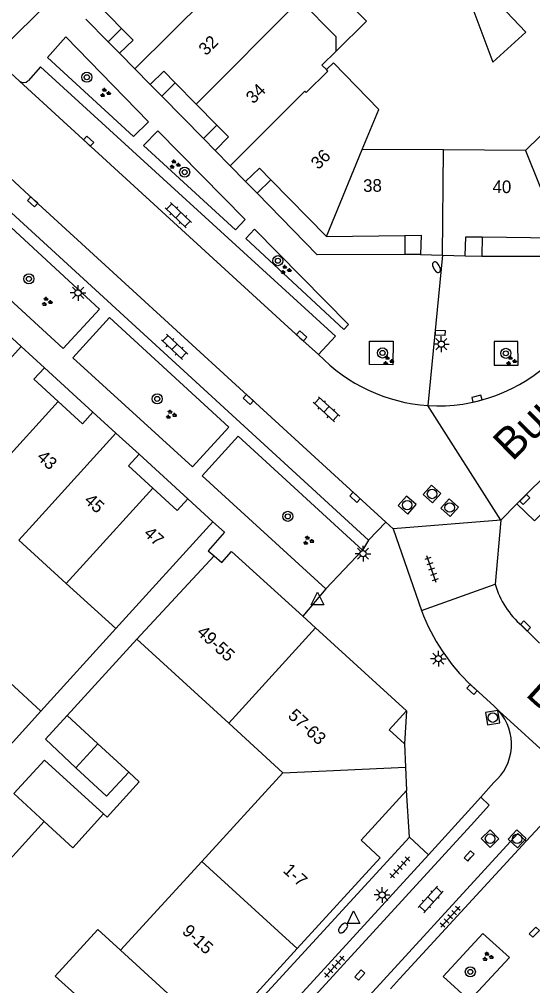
# Model space of a CAD drawing. Extents: x 128000 to 131008, y 398996 to 402500.
# Drawn here: x 129359.4 to 129400.2, y 399249.9 to 399326.6 of the extents above; entities that cross this region are included whole.
import ezdxf

# ---------------------------------------------------------------- set-up
doc = ezdxf.new("R2010")
doc.units = 0
for name, color, linetype in [('gg-afsc-erfafscheiding', 7, 'Continuous'), ('gg-anno-huisnummerreeks BGT', 7, 'Continuous'), ('gg-anno-openbare ruimte label', 7, 'Continuous'), ('gg-bbg-bijgebouw', 7, 'Continuous'), ('gg-bbg-gedigitaliseerde bebouwing', 7, 'Continuous'), ('gg-bbg-gedigitaliseerde bijgebouw', 7, 'Continuous'), ('gg-bbg-hoofdgebouw', 7, 'Continuous'), ('gg-bbg-luifel en loopbrug', 7, 'Continuous'), ('gg-bbg-tussenscheiding', 7, 'Continuous'), ('gg-knt-verharding', 7, 'Continuous'), ('gg-knt-verharding nz', 7, 'Continuous'), ('gt-grn-weggrens', 7, 'Continuous'), ('gt-symb-boom', 7, 'Continuous'), ('gt-symb-brandkraan', 7, 'Continuous'), ('gt-symb-groenvak', 7, 'Continuous'), ('gt-symb-klinker verharding', 7, 'Continuous'), ('gt-symb-kolk', 7, 'Continuous'), ('gt-symb-kolk center center', 7, 'Continuous'), ('gt-symb-lichtmast', 7, 'Continuous'), ('gt-symb-rioolschacht', 7, 'Continuous'), ('gt-symb-tegel verharding', 7, 'Continuous'), ('gt-symb-waterafsluiter', 7, 'Continuous')]:
    doc.layers.add(name, color=color, linetype=linetype)

# ---------------------------------------------------------------- blocks, each defined once
blk = doc.blocks.new('gt0-GRVAK')
at = {"layer": 'gt-symb-groenvak'}
for p, q in [((-0.11, 0.189), (-0.228, 0.24)), ((-0.182, 0.153), (0.088, 0.153)), ((-0.091, 0.211), (-0.156, 0.322)), ((-0.047, 0.214), (-0.047, 0.393)), ((-0.004, 0.211), (0.061, 0.322)), ((0.015, 0.189), (0.133, 0.24)), ((0.262, -0.052), (0.197, 0.059)), ((0.305, -0.049), (0.305, 0.13)), ((0.349, -0.052), (0.414, 0.059)), ((-0.245, -0.228), (-0.363, -0.177)), ((-0.318, -0.264), (-0.047, -0.264)), ((-0.226, -0.206), (-0.291, -0.095)), ((-0.183, -0.203), (-0.183, -0.024)), ((-0.139, -0.206), (-0.074, -0.095)), ((-0.12, -0.228), (-0.002, -0.177)), ((0.243, -0.074), (0.125, -0.023)), ((0.17, -0.11), (0.441, -0.11)), ((0.368, -0.074), (0.486, -0.023))]:
    blk.add_line(p, q, dxfattribs=at)
blk = doc.blocks.new('gt0-BOOM')
at = {"layer": 'gt-symb-boom'}
for radius in [0.4, 0.2]:
    blk.add_circle((0, 0), radius, dxfattribs=at)
blk = doc.blocks.new('gt0-KL1')
at = {"layer": 'gt-symb-klinker verharding'}
for p, q in [((-1.15, 0.3), (1.15, 0.3)), ((-1, -0.3), (-1, 0.3)), ((-0.5, 0.3), (-0.5, 0.45)), ((0, -0.3), (0, 0.3)), ((0.5, 0.3), (0.5, 0.45)), ((1, -0.3), (1, 0.3)), ((-1.15, -0.3), (1.15, -0.3)), ((-0.5, -0.45), (-0.5, -0.3)), ((0.5, -0.45), (0.5, -0.3))]:
    blk.add_line(p, q, dxfattribs=at)
blk = doc.blocks.new('gt0-KOLK')
at = {"layer": 'gt-symb-kolk'}
blk.add_lwpolyline([(0, 0), (0.375, 0), (0.375, 0.4), (-0.375, 0.4), (-0.375, 0), (0, 0)], dxfattribs=at)
blk = doc.blocks.new('gt0-RS')
at = {"layer": 'gt-symb-rioolschacht'}
blk.add_lwpolyline([(-0.5, -0.5), (0.5, -0.5), (0.5, 0.5), (-0.5, 0.5)], close=True, dxfattribs=at)
blk.add_circle((0, 0), 0.375, dxfattribs=at)
blk = doc.blocks.new('gt0-BR')
at = {"layer": 'gt-symb-brandkraan'}
for centre, radius, start, end in [((-0.244, 0), 0.206, 107.56694, 252.43307), ((0.599, -2.664), 3, 106.89205, 107.56694), ((0, -0.691), 0.938, 73.10799, 106.89205), ((-0.599, -2.664), 3, 72.43309, 73.10799), ((0.244, 0), 0.206, 287.56695, 72.43309), ((0.599, 2.664), 3, 252.43307, 253.10797), ((0, 0.691), 0.938, 253.10797, 286.89206), ((-0.599, 2.664), 3, 286.89206, 287.56695)]:
    blk.add_arc(centre, radius, start, end, dxfattribs=at)
blk = doc.blocks.new('gt0-KOLKCC')
at = {"layer": 'gt-symb-kolk center center'}
blk.add_lwpolyline([(-0.375, 0.2), (0.375, 0.2), (0.375, -0.2), (-0.375, -0.2)], close=True, dxfattribs=at)
blk = doc.blocks.new('gt0-LMAST')
at = {"layer": 'gt-symb-lichtmast'}
for p, q in [((-0.182, 0.173), (-0.447, 0.438)), ((-0.005, 0.246), (-0.005, 0.621)), ((0.172, 0.173), (0.437, 0.438)), ((-0.255, -0.004), (-0.63, -0.004)), ((-0.182, -0.181), (-0.447, -0.446)), ((-0.005, -0.254), (-0.005, -0.629)), ((0.437, -0.446), (0.172, -0.181)), ((0.245, -0.004), (0.62, -0.004))]:
    blk.add_line(p, q, dxfattribs=at)
blk.add_circle((-0.005, -0.004), 0.25, dxfattribs=at)
blk = doc.blocks.new('gt0-WAFSL')
at = {"layer": 'gt-symb-waterafsluiter'}
for p, q in [((-0.5, -0.333), (0, 0.667)), ((0, 0.667), (0.5, -0.333)), ((0.5, -0.333), (-0.5, -0.333))]:
    blk.add_line(p, q, dxfattribs=at)
blk = doc.blocks.new('gt0-TEG1')
at = {"layer": 'gt-symb-tegel verharding'}
for p, q in [((-1.125, 0), (1.125, 0)), ((-0.9, -0.25), (-0.9, 0.25)), ((-0.45, -0.25), (-0.45, 0.25)), ((0, -0.25), (0, 0.25)), ((0.45, -0.25), (0.45, 0.25)), ((0.9, -0.25), (0.9, 0.25))]:
    blk.add_line(p, q, dxfattribs=at)

msp = doc.modelspace()

# ---------------------------------------------------------------- linework, layer by layer
at = {"layer": 'gg-afsc-erfafscheiding'}
for p, q in [((129367.11, 399278.216), (129361.151, 399271.668)), ((129368.79, 399277.37), (129363.236, 399271.313)), ((129361.418, 399262.888), (129357.664, 399258.755))]:
    msp.add_line(p, q, dxfattribs=at)
msp.add_lwpolyline([(129368.13, 399266.81), (129368.974, 399266.043), (129366.427, 399263.24), (129366.13, 399263.51)], dxfattribs=at)
at = {"layer": 'gg-bbg-bijgebouw'}
for p, q in [((129363.236, 399271.313), (129361.513, 399269.431)), ((129361.45, 399267.77), (129359, 399265.11)), ((129359, 399265.11), (129361.418, 399262.888))]:
    msp.add_line(p, q, dxfattribs=at)
msp.add_lwpolyline([(129361.418, 399262.888), (129363.68, 399260.81), (129366.13, 399263.51)], dxfattribs=at)
at = {"layer": 'gg-bbg-gedigitaliseerde bebouwing'}
for p, q in [((129383.482, 399322.962), (129384.608, 399324.07)), ((129383.84, 399322.6), (129383.482, 399322.962)), ((129404.2, 399320.62), (129399.65, 399316.19)), ((129393.14, 399316.225), (129386.68, 399316.26)), ((129399.65, 399316.19), (129393.14, 399316.225)), ((129363.17, 399281.796), (129359.393, 399285.228)), ((129367.11, 399278.216), (129363.17, 399281.796))]:
    msp.add_line(p, q, dxfattribs=at)
for points in [[(129384.608, 399324.07), (129384.617, 399325.202), (129381.723, 399328.14)], [(129386.68, 399316.26), (129387.999, 399319.44), (129384.403, 399323.147), (129383.84, 399322.6)]]:
    msp.add_lwpolyline(points, dxfattribs=at)
at = {"layer": 'gg-bbg-gedigitaliseerde bijgebouw'}
for p, q in [((129356.89, 399266.99), (129361.151, 399271.668)), ((129363.236, 399271.313), (129365.69, 399269.055)), ((129363.93, 399267.145), (129361.513, 399269.431)), ((129365.69, 399269.055), (129368.13, 399266.81)), ((129366.13, 399263.51), (129361.45, 399267.77))]:
    msp.add_line(p, q, dxfattribs=at)
for points in [[(129395.073, 399328.504), (129397.047, 399323.194), (129399.664, 399325.566), (129396.123, 399329.337)], [(129361.151, 399271.668), (129358.69, 399273.92), (129355.91, 399270.88)], [(129368.13, 399266.81), (129366.37, 399264.91), (129363.93, 399267.145)]]:
    msp.add_lwpolyline(points, dxfattribs=at)
at = {"layer": 'gg-bbg-hoofdgebouw'}
for p, q in [((129365.78, 399327.68), (129367.566, 399325.874)), ((129367.4, 399323.9), (129368.627, 399322.657)), ((129368.627, 399322.657), (129369.84, 399321.43)), ((129371.821, 399321.553), (129373.48, 399319.865)), ((129373.48, 399319.865), (129375.139, 399318.177)), ((129374.99, 399316.19), (129376.2, 399314.96)), ((129376.2, 399314.96), (129377.42, 399313.72)), ((129379.422, 399313.844), (129383.85, 399309.35)), ((129383.85, 399309.35), (129390.07, 399309.433)), ((129396.21, 399309.316), (129402.42, 399309.25)), ((129391.32, 399307.92), (129393.07, 399307.861)), ((129393.07, 399307.861), (129394.86, 399307.8)), ((129357.77, 399302.28), (129359.598, 399300.607)), ((129359.598, 399300.607), (129361.43, 399298.93)), ((129365.29, 399295.41), (129367.118, 399293.737)), ((129367.118, 399293.737), (129368.95, 399292.06)), ((129372.82, 399288.52), (129374.81, 399286.69)), ((129374.81, 399286.69), (129367.11, 399278.216)), ((129368.79, 399277.37), (129374.91, 399283.99)), ((129381.95, 399279.197), (129382.965, 399278.274)), ((129390.21, 399271.68), (129382.965, 399278.274)), ((129376.077, 399270.705), (129368.79, 399277.37)), ((129380.38, 399266.77), (129376.077, 399270.705)), ((129390.04, 399269.06), (129390.12, 399267.205)), ((129373.935, 399259.72), (129380.38, 399266.77)), ((129390.12, 399267.205), (129390.2, 399265.35)), ((129367.49, 399252.67), (129373.935, 399259.72)), ((129381.505, 399252.8), (129375.057, 399245.753))]:
    msp.add_line(p, q, dxfattribs=at)
for points in [[(129367.566, 399325.874), (129368.48, 399324.95), (129367.4, 399323.9)], [(129369.84, 399321.43), (129370.91, 399322.48), (129371.821, 399321.553)], [(129375.139, 399318.177), (129376.05, 399317.25), (129374.99, 399316.19)], [(129377.42, 399313.72), (129378.51, 399314.77), (129379.422, 399313.844)], [(129390.07, 399309.433), (129391.37, 399309.45), (129391.32, 399307.92)], [(129394.86, 399307.8), (129394.91, 399309.33), (129396.21, 399309.316)], [(129361.43, 399298.93), (129360.59, 399298.01), (129362.519, 399296.246)], [(129362.519, 399296.246), (129364.45, 399294.48), (129365.29, 399295.41)], [(129368.95, 399292.06), (129368.11, 399291.13), (129370.04, 399289.364)], [(129370.04, 399289.364), (129371.98, 399287.59), (129372.82, 399288.52)], [(129374.91, 399283.99), (129375.52, 399283.46), (129376.3, 399284.34), (129381.95, 399279.197)], [(129390.21, 399271.68), (129388.82, 399270.18), (129390.04, 399269.06)], [(129390.2, 399265.35), (129386.59, 399261.41), (129388.11, 399260.02), (129381.505, 399252.8)], [(129360.935, 399245.485), (129364.11, 399248.96), (129362.29, 399250.62), (129365.68, 399254.33), (129367.49, 399252.67)]]:
    msp.add_lwpolyline(points, dxfattribs=at)
at = {"layer": 'gg-bbg-luifel en loopbrug'}
for p, q in [((129367.566, 399325.874), (129366.495, 399324.819)), ((129367.4, 399323.9), (129366.495, 399324.819)), ((129369.84, 399321.43), (129370.753, 399320.501)), ((129371.821, 399321.553), (129370.753, 399320.501)), ((129375.139, 399318.177), (129374.071, 399317.125)), ((129374.071, 399317.125), (129374.99, 399316.19)), ((129378.34, 399312.777), (129377.42, 399313.72)), ((129379.422, 399313.844), (129378.34, 399312.777)), ((129390.07, 399309.433), (129390.054, 399307.917)), ((129396.21, 399309.316), (129396.194, 399307.798)), ((129391.32, 399307.92), (129390.054, 399307.917)), ((129394.86, 399307.8), (129396.194, 399307.798))]:
    msp.add_line(p, q, dxfattribs=at)
msp.add_lwpolyline([(129381.723, 399328.14), (129383.581, 399329.959), (129387.027, 399326.439), (129384.608, 399324.07)], dxfattribs=at)
at = {"layer": 'gg-bbg-tussenscheiding'}
for p, q in [((129368.627, 399322.657), (129377.804, 399331.834)), ((129373.48, 399319.865), (129381.723, 399328.14)), ((129383.85, 399309.35), (129386.68, 399316.26)), ((129393.07, 399307.861), (129393.14, 399316.225)), ((129399.65, 399316.19), (129402.42, 399309.25)), ((129353.21, 399293.59), (129359.598, 399300.607)), ((129356.975, 399290.155), (129362.519, 399296.246)), ((129360.742, 399286.713), (129367.118, 399293.737)), ((129364.51, 399283.27), (129370.04, 399289.364)), ((129360.742, 399286.713), (129359.393, 399285.228)), ((129364.51, 399283.27), (129363.17, 399281.796)), ((129382.965, 399278.274), (129376.077, 399270.705)), ((129365.69, 399269.055), (129363.93, 399267.145)), ((129380.38, 399266.77), (129390.12, 399267.205)), ((129373.935, 399259.72), (129381.505, 399252.8)), ((129367.49, 399252.67), (129375.057, 399245.753))]:
    msp.add_line(p, q, dxfattribs=at)
for points in [[(129382.22, 399320.79), (129383.95, 399322.49), (129383.84, 399322.6)], [(129376.2, 399314.96), (129382.11, 399320.9), (129382.22, 399320.79)]]:
    msp.add_lwpolyline(points, dxfattribs=at)
at = {"layer": 'gg-knt-verharding'}
for p, q in [((129366.495, 399324.819), (129364.73, 399326.61)), ((129359.451, 399321.687), (129357.384, 399323.589)), ((129370.753, 399320.501), (129374.071, 399317.125)), ((129398.959, 399288.113), (129397.693, 399286.829)), ((129388.549, 399286.666), (129387.191, 399285.223)), ((129389.139, 399286.127), (129388.549, 399286.666)), ((129397.693, 399286.829), (129389.139, 399286.127)), ((129386.704, 399284.45), (129383.795, 399281.361)), ((129391.392, 399279.638), (129397.234, 399281.742)), ((129400.77, 399277.058), (129399.352, 399278.447)), ((129390.21, 399271.68), (129390.04, 399269.06)), ((129397.145, 399266), (129396.1, 399264.814)), ((129390.438, 399261.64), (129390.2, 399265.35)), ((129396.1, 399264.814), (129395.364, 399263.997)), ((129391.94, 399260.259), (129395.364, 399263.997)), ((129364.003, 399228.433), (129395.597, 399262.895)), ((129399.702, 399261.337), (129401.17, 399262.886)), ((129349.86, 399217.5), (129390.438, 399261.64)), ((129399.702, 399261.337), (129389.641, 399250.396)), ((129366.391, 399226.283), (129398.128, 399260.958)), ((129363.34, 399229.03), (129391.94, 399260.259)), ((129389.641, 399250.396), (129388.914, 399249.609)), ((129393.099, 399250.583), (129395.207, 399248.68))]:
    msp.add_line(p, q, dxfattribs=at)
for points in [[(129363.131, 399325.194), (129361.669, 399323.56), (129368.512, 399317.294), (129369.713, 399318.464), (129363.131, 399325.194)], [(129383.219, 399299.978), (129384.569, 399301.433), (129361.136, 399322.834), (129360.132, 399321.718)], [(129369.307, 399316.582), (129376.604, 399309.874), (129377.39, 399310.686), (129370.447, 399317.73), (129369.307, 399316.582)], [(129387.191, 399285.223), (129354.648, 399315.052), (129355.645, 399316.171)], [(129390.054, 399307.917), (129383.1, 399307.9), (129378.34, 399312.777)], [(129396.194, 399307.798), (129402.91, 399307.79), (129407.929, 399312.615)], [(129353.397, 399309.177), (129356.293, 399312.33), (129365.819, 399303.586), (129362.931, 399300.45), (129353.397, 399309.177)], [(129377.422, 399309.192), (129378.116, 399309.933), (129385.584, 399302.373), (129385.228, 399301.974), (129377.422, 399309.192)], [(129376.077, 399294.204), (129373.197, 399291.051), (129363.704, 399299.721), (129366.602, 399302.906), (129376.077, 399294.204)], [(129389.111, 399299.164), (129387.258, 399299.181), (129387.261, 399301.045), (129389.136, 399301.044), (129389.111, 399299.164)], [(129397.167, 399299.13), (129399.066, 399299.132), (129399.054, 399301.008), (129397.161, 399301.019), (129397.167, 399299.13)], [(129383.795, 399281.361), (129373.961, 399290.349), (129376.832, 399293.491), (129386.704, 399284.45)], [(129403.664, 399292.797), (129405.015, 399291.417), (129400.364, 399286.759), (129398.959, 399288.113)], [(129395.363, 399273.681), (129397.164, 399272.044), (129397.555, 399271.652)], [(129396.1, 399264.814), (129396.76, 399264.201), (129395.597, 399262.895)], [(129398.128, 399260.958), (129399.05, 399261.934), (129399.702, 399261.337)], [(129395.207, 399248.68), (129398.37, 399252.091), (129396.267, 399254.002), (129393.099, 399250.583)]]:
    msp.add_lwpolyline(points, dxfattribs=at)
for centre, radius, start, end in [((129359.775, 399322.063), 0.496, 229.20238, 316.01038), ((129392.858, 399309.276), 13.393, 223.96607, 265.91349), ((129392.677, 399309.148), 13.254, 266.65574, 314.23434), ((129403.951, 399283.731), 7.005, 196.49673, 228.96845), ((129406.37, 399285.32), 16.019, 200.77559, 226.6001), ((129394.54, 399269.03), 3.996, 310.69074, 41.01125)]:
    msp.add_arc(centre, radius, start, end, dxfattribs=at)
at = {"layer": 'gg-knt-verharding nz'}
msp.add_line((129398.959, 399288.113), (129403.664, 399292.797), dxfattribs=at)
for points in [[(129359.451, 399321.687), (129364.806, 399316.774), (129381.732, 399301.314), (129383.219, 399299.978)], [(129388.549, 399286.666), (129360.633, 399312.243), (129355.623, 399316.875)]]:
    msp.add_lwpolyline(points, dxfattribs=at)
at = {"layer": 'gt-grn-weggrens'}
for p, q in [((129357.384, 399323.589), (129362.597, 399328.773)), ((129393.07, 399307.861), (129391.904, 399295.917)), ((129365.29, 399295.41), (129361.43, 399298.93)), ((129397.693, 399286.829), (129391.904, 399295.917)), ((129372.82, 399288.52), (129368.95, 399292.06)), ((129397.693, 399286.829), (129397.234, 399281.742)), ((129389.139, 399286.127), (129391.392, 399279.638)), ((129387.191, 399285.223), (129386.704, 399284.45)), ((129383.795, 399281.361), (129381.95, 399279.197)), ((129397.555, 399271.652), (129406.875, 399263.152)), ((129391.94, 399260.259), (129390.438, 399261.64))]:
    msp.add_line(p, q, dxfattribs=at)
msp.add_lwpolyline([(129374.81, 399286.69), (129375.74, 399285.87), (129374.44, 399284.4), (129374.91, 399283.99)], dxfattribs=at)

# ---------------------------------------------------------------- block references
at = {"layer": 'gt-symb-boom'}
for p in [(129364.806, 399321.994), (129372.576, 399314.456), (129379.983, 399307.428), (129360.208, 399305.985), (129388.291, 399300.1), (129398.089, 399300.071), (129370.402, 399296.455), (129380.763, 399287.125), (129395.268, 399250.954)]:
    msp.add_blockref('gt0-BOOM', p, dxfattribs=at)
at = {"layer": 'gt-symb-brandkraan'}
for p, rotation in [((129392.58, 399306.908), -61.17916405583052), ((129385.155, 399254.429), 47.4719559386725)]:
    msp.add_blockref('gt0-BR', p, dxfattribs=dict(at, rotation=rotation))
at = {"layer": 'gt-symb-groenvak'}
for p in [(129366.249, 399320.75), (129371.776, 399315.073), (129380.59, 399306.707), (129361.618, 399304.168), (129388.739, 399299.472), (129398.5, 399299.472), (129371.477, 399295.204), (129382.383, 399285.195), (129396.637, 399252.158)]:
    msp.add_blockref('gt0-GRVAK', p, dxfattribs=at)
at = {"layer": 'gt-symb-klinker verharding'}
for p, rotation in [((129372.075, 399311.04), -43.37961801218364), ((129371.776, 399300.583), -43.37961800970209), ((129383.841, 399295.629), -42.40480040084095), ((129392.117, 399256.703), 47.714751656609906)]:
    msp.add_blockref('gt0-KL1', p, dxfattribs=dict(at, rotation=rotation))
at = {"layer": 'gt-symb-kolk'}
for p, rotation in [((129364.806, 399316.774), -42.52804406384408), ((129360.633, 399312.243), 137.5528981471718), ((129381.732, 399301.314), -42.40480040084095), ((129377.771, 399296.549), 137.471955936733), ((129395.839, 399296.277), 13.827795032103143), ((129386.243, 399288.783), 137.47195593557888), ((129399.458, 399288.609), -135.1620809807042), ((129399.512, 399278.281), -44.18964696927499), ((129395.527, 399273.532), 137.63383016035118), ((129395.32, 399260.026), 47.47195594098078), ((129386.636, 399250.569), 47.4719559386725)]:
    msp.add_blockref('gt0-KOLK', p, dxfattribs=dict(at, rotation=rotation))
at = {"layer": 'gt-symb-kolk center center'}
for p, rotation in [((129392.877, 399301.709), -1.8919654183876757), ((129400.356, 399254.105), 46.13442163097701)]:
    msp.add_blockref('gt0-KOLKCC', p, dxfattribs=dict(at, rotation=rotation))
at = {"layer": 'gt-symb-lichtmast'}
for p in [(129364.117, 399304.876), (129392.968, 399300.804), (129386.753, 399284.161), (129392.739, 399275.821), (129388.265, 399257.066)]:
    msp.add_blockref('gt0-LMAST', p, dxfattribs=at)
at = {"layer": 'gt-symb-rioolschacht'}
for p, rotation in [((129392.226, 399288.902), 138.3236422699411), ((129390.251, 399288.017), 138.3236422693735), ((129393.627, 399287.82), 138.3236422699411), ((129397.049, 399271.143), -171.02737338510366), ((129396.832, 399261.53), -135.08104065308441), ((129398.984, 399261.517), -42.893890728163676)]:
    msp.add_blockref('gt0-RS', p, dxfattribs=dict(at, rotation=rotation))
at = {"layer": 'gt-symb-tegel verharding'}
for p, rotation in [((129392.19, 399282.938), 109.14137378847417), ((129389.678, 399259.247), 47.471955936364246), ((129393.675, 399255.324), 47.471955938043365), ((129384.469, 399251.373), 47.4719559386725)]:
    msp.add_blockref('gt0-TEG1', p, dxfattribs=dict(at, rotation=rotation))
at = {"layer": 'gt-symb-waterafsluiter'}
for p in [(129383.13, 399280.435), (129385.999, 399255.138)]:
    msp.add_blockref('gt0-WAFSL', p, dxfattribs=at)

# ---------------------------------------------------------------- texts
at = {"layer": 'gg-anno-huisnummerreeks BGT'}
for s, rotation, p in [('32', 44.5, (129374.272, 399323.657)), ('34', 44.5, (129378.031, 399319.832)), ('36', 44.6, (129383.193, 399314.609)), ('38', 0.7, (129386.758, 399312.89)), ('40', 359.4, (129397.027, 399312.807)), ('43', 317.6, (129360.772, 399291.745)), ('45', 317.6, (129364.532, 399288.303)), ('47', 317.4, (129369.258, 399285.683)), ('49-55', 317.6, (129373.473, 399277.828)), ('57-63', 317.6, (129380.712, 399271.208)), ('1-7', 317.6, (129380.32, 399258.926)), ('9-15', 317.6, (129372.304, 399254.079))]:
    msp.add_text(s, height=1, rotation=rotation, dxfattribs=at).set_placement(p)
at = {"layer": 'gg-anno-openbare ruimte label'}
for s, rotation, p in [('Buurmalsenlaan', 44.7, (129398.607, 399291.438)), ('Bemmelstraat', 317.7, (129399.575, 399272.923))]:
    msp.add_text(s, height=2.5, rotation=rotation, dxfattribs=at).set_placement(p)

doc.saveas('drawing.dxf')
